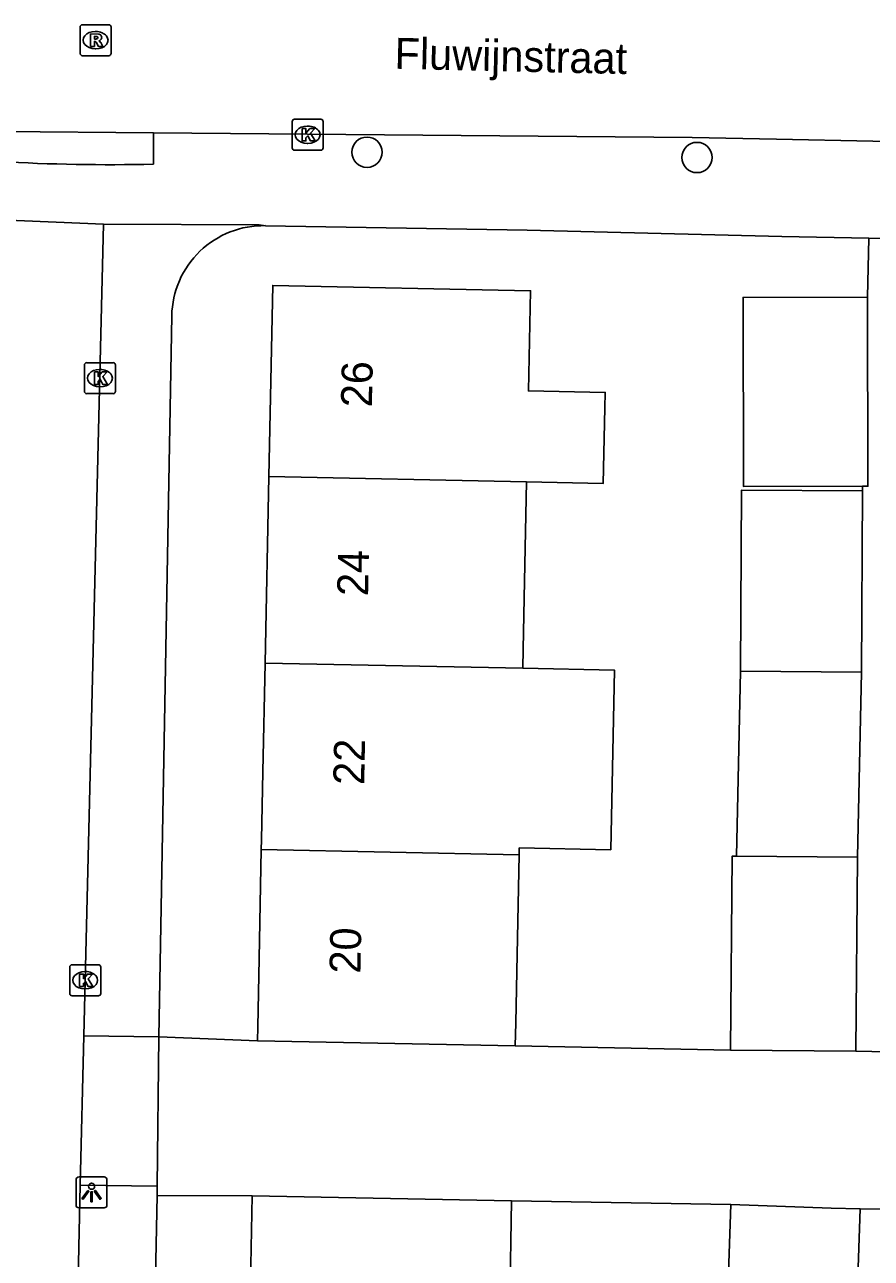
# Model space of a CAD drawing. Extents: x 160026 to 161302, y 384757 to 385701.
# Drawn here: x 160621.17 to 160648.5, y 385098.83 to 385138.64 of the extents above; entities that cross this region are included whole.
import ezdxf

# ---------------------------------------------------------------- set-up
doc = ezdxf.new("R2010")
doc.units = 0
for name, color, linetype in [('IMGEO_Boom', 7, 'Continuous'), ('IMGEO_Kolk', 7, 'Continuous'), ('IMGEO_Lichtpunt', 7, 'Continuous'), ('IMGEO_Muur', 7, 'Continuous'), ('IMGEO_Openbare_ruimte_label', 7, 'Continuous'), ('IMGEO_Pand', 7, 'Continuous'), ('IMGEO_Pand_nummerreeks', 7, 'Continuous'), ('IMGEO_Rijbaan_lokaal_open', 7, 'Continuous'), ('IMGEO_Rioolput', 7, 'Continuous'), ('IMGEO_Voetpad_open', 7, 'Continuous')]:
    doc.layers.add(name, color=color, linetype=linetype)

msp = doc.modelspace()

# ---------------------------------------------------------------- linework, layer by layer
at = {"layer": 'IMGEO_Boom'}
for centre in [(160632.223, 385134.525), (160642.876, 385134.354)]:
    msp.add_circle(centre, 0.489, dxfattribs=at)
at = {"layer": 'IMGEO_Kolk'}
for p, q in [((160629.881, 385135.587), (160630.733, 385135.587)), ((160629.806, 385134.661), (160629.806, 385135.513)), ((160630.294, 385135.367), (160630.319, 385135.367)), ((160630.807, 385135.513), (160630.807, 385134.661)), ((160630.317, 385134.807), (160630.292, 385134.807)), ((160630.733, 385134.587), (160629.881, 385134.587)), ((160623.101, 385126.807), (160623.101, 385127.659)), ((160623.176, 385127.733), (160624.028, 385127.733)), ((160624.102, 385127.659), (160624.102, 385126.807)), ((160623.589, 385127.513), (160623.614, 385127.513)), ((160623.612, 385126.953), (160623.587, 385126.953)), ((160624.028, 385126.733), (160623.176, 385126.733)), ((160622.626, 385107.377), (160622.626, 385108.229)), ((160622.701, 385108.303), (160623.553, 385108.303)), ((160623.114, 385108.083), (160623.139, 385108.083)), ((160623.627, 385108.229), (160623.627, 385107.377)), ((160623.553, 385107.303), (160622.701, 385107.303)), ((160623.137, 385107.523), (160623.112, 385107.523))]:
    msp.add_line(p, q, dxfattribs=at)
for points in [[(160629.881, 385135.587), (160630.733, 385135.587)], [(160629.806, 385134.661), (160629.806, 385135.513)], [(160630.127, 385135.287), (160630.25, 385135.287), (160630.25, 385135.136), (160630.38, 385135.287), (160630.544, 385135.287), (160630.398, 385135.136), (160630.551, 385134.887), (160630.399, 385134.887), (160630.314, 385135.051), (160630.25, 385134.984), (160630.25, 385134.887), (160630.127, 385134.887), (160630.127, 385135.287)], [(160630.807, 385135.513), (160630.807, 385134.661)], [(160630.733, 385134.587), (160629.881, 385134.587)], [(160623.101, 385126.807), (160623.101, 385127.659)], [(160623.176, 385127.733), (160624.028, 385127.733)], [(160624.102, 385127.659), (160624.102, 385126.807)], [(160623.422, 385127.433), (160623.545, 385127.433), (160623.545, 385127.282), (160623.675, 385127.433), (160623.839, 385127.433), (160623.693, 385127.282), (160623.846, 385127.033), (160623.694, 385127.033), (160623.609, 385127.197), (160623.545, 385127.13), (160623.545, 385127.033), (160623.422, 385127.033), (160623.422, 385127.433)], [(160624.028, 385126.733), (160623.176, 385126.733)], [(160622.626, 385107.377), (160622.626, 385108.229)], [(160622.701, 385108.303), (160623.553, 385108.303)], [(160623.627, 385108.229), (160623.627, 385107.377)], [(160622.947, 385108.003), (160623.07, 385108.003), (160623.07, 385107.852), (160623.2, 385108.003), (160623.364, 385108.003), (160623.218, 385107.852), (160623.371, 385107.603), (160623.219, 385107.603), (160623.134, 385107.767), (160623.07, 385107.7), (160623.07, 385107.603), (160622.947, 385107.603), (160622.947, 385108.003)], [(160623.553, 385107.303), (160622.701, 385107.303)]]:
    msp.add_lwpolyline(points, dxfattribs=at)
for centre, start, end in [((160629.883, 385135.511), 91.552, 178.448), ((160629.883, 385135.511), 91.552, 178.448), ((160630.731, 385135.511), 1.552, 88.448), ((160630.731, 385135.511), 1.552, 88.448), ((160629.883, 385134.663), 181.552, 268.448), ((160629.883, 385134.663), 181.552, 268.448), ((160630.731, 385134.663), 271.552, 358.448), ((160630.731, 385134.663), 271.552, 358.448), ((160623.178, 385127.657), 91.552, 178.448), ((160623.178, 385127.657), 91.552, 178.448), ((160624.026, 385127.657), 1.552, 88.448), ((160624.026, 385127.657), 1.552, 88.448), ((160623.178, 385126.809), 181.552, 268.448), ((160623.178, 385126.809), 181.552, 268.448), ((160624.026, 385126.809), 271.552, 358.448), ((160624.026, 385126.809), 271.552, 358.448), ((160622.703, 385108.227), 91.552, 178.448), ((160622.703, 385108.227), 91.552, 178.448), ((160623.551, 385108.227), 1.552, 88.448), ((160623.551, 385108.227), 1.552, 88.448), ((160622.703, 385107.379), 181.552, 268.448), ((160622.703, 385107.379), 181.552, 268.448), ((160623.551, 385107.379), 271.552, 358.448), ((160623.551, 385107.379), 271.552, 358.448)]:
    msp.add_arc(centre, 0.0765, start, end, dxfattribs=at)
for centre, major_axis, ratio, start_param, end_param in [((160630.293, 385135.087), (-0.387, 0.002), 0.722429, 4.712389, 7.853982), ((160630.318, 385135.087), (-0.39, 0.002), 0.717154, 1.570796, 4.712389), ((160623.588, 385127.233), (-0.387, 0.002), 0.722429, 4.712389, 7.853982), ((160623.613, 385127.233), (-0.39, 0.002), 0.717154, 1.570796, 4.712389), ((160623.113, 385107.803), (-0.387, 0.002), 0.722429, 4.712389, 7.853982), ((160623.138, 385107.803), (-0.39, 0.002), 0.717154, 1.570796, 4.712389)]:
    msp.add_ellipse(centre, major_axis=major_axis, ratio=ratio, start_param=start_param, end_param=end_param, dxfattribs=at)
at = {"layer": 'IMGEO_Lichtpunt'}
for p, q in [((160622.832, 385101.359), (160622.832, 385100.552)), ((160622.832, 385101.359), (160622.832, 385100.552)), ((160623.734, 385101.454), (160622.926, 385101.454)), ((160623.734, 385101.454), (160622.926, 385101.454)), ((160623.828, 385100.552), (160623.828, 385101.359)), ((160623.828, 385100.552), (160623.828, 385101.359)), ((160622.926, 385100.458), (160623.734, 385100.458)), ((160622.926, 385100.458), (160623.734, 385100.458))]:
    msp.add_line(p, q, dxfattribs=at)
for points in [[(160623.206, 385101.023), (160623.245, 385100.995), (160623.057, 385100.733), (160623.019, 385100.76), (160623.206, 385101.023)], [(160623.308, 385100.975), (160623.355, 385100.975), (160623.355, 385100.653), (160623.308, 385100.653), (160623.308, 385100.975)], [(160623.418, 385100.995), (160623.456, 385101.022), (160623.643, 385100.76), (160623.604, 385100.732), (160623.418, 385100.995)]]:
    msp.add_lwpolyline(points, dxfattribs=at)
msp.add_circle((160623.331, 385101.157), 0.0994, dxfattribs=at)
for centre, start, end in [((160622.926, 385101.359), 90, 180), ((160622.926, 385101.359), 90, 180), ((160623.734, 385101.359), 0, 90), ((160623.734, 385101.359), 0, 90), ((160622.926, 385100.552), 180, 270), ((160622.926, 385100.552), 180, 270), ((160623.734, 385100.552), 270, 0), ((160623.734, 385100.552), 270, 360)]:
    msp.add_arc(centre, 0.0946, start, end, dxfattribs=at)
at = {"layer": 'IMGEO_Muur'}
for points in [[(160637.393, 385132.013), (160645.612, 385131.808)], [(160637.008, 385105.684), (160643.958, 385105.551)], [(160636.89, 385100.688), (160643.969, 385100.561)]]:
    msp.add_lwpolyline(points, dxfattribs=at)
at = {"layer": 'IMGEO_Pand'}
for points in [[(160629.053, 385124.057), (160629.178, 385130.224), (160637.501, 385130.055), (160637.435, 385126.822), (160639.911, 385126.772), (160639.901, 385126.273), (160639.851, 385123.838), (160637.376, 385123.888)], [(160648.221, 385123.744), (160644.377, 385123.735), (160644.363, 385129.841), (160648.38, 385129.851)], [(160648.38, 385129.851), (160648.394, 385123.744), (160648.221, 385123.744)], [(160628.932, 385118.039), (160629.053, 385124.057)], [(160629.053, 385124.057), (160637.376, 385123.888)], [(160637.376, 385123.888), (160637.312, 385120.683), (160637.267, 385118.482), (160637.255, 385117.87)], [(160644.277, 385117.776), (160644.315, 385123.622), (160648.22, 385123.595)], [(160648.22, 385123.595), (160648.183, 385117.75)], [(160628.81, 385112.021), (160628.816, 385112.333), (160628.861, 385114.534), (160628.932, 385118.039)], [(160637.255, 385117.87), (160628.932, 385118.039)], [(160637.255, 385117.87), (160640.211, 385117.81), (160640.093, 385112.016), (160637.138, 385112.076), (160637.133, 385111.852)], [(160644.277, 385117.776), (160644.151, 385111.807)], [(160648.183, 385117.75), (160644.277, 385117.776)], [(160648.057, 385111.771), (160648.183, 385117.75)], [(160628.685, 385105.853), (160628.694, 385106.304), (160628.739, 385108.504), (160628.81, 385112.021)], [(160628.81, 385112.021), (160637.133, 385111.852)], [(160637.133, 385111.852), (160637.068, 385108.634), (160637.023, 385106.433), (160637.008, 385105.684)], [(160643.958, 385105.551), (160644.014, 385111.808), (160644.151, 385111.807)], [(160644.151, 385111.807), (160648.057, 385111.771)], [(160648.001, 385105.514), (160648.057, 385111.771)], [(160628.685, 385105.853), (160637.008, 385105.684)], [(160643.958, 385105.551), (160648.001, 385105.514)], [(160628.402, 385094.689), (160628.515, 385100.842)], [(160628.515, 385100.842), (160636.89, 385100.688)], [(160636.89, 385100.688), (160636.83, 385097.419), (160640.14, 385097.359), (160640.087, 385094.474)], [(160647.939, 385094.427), (160647.714, 385094.434), (160643.768, 385094.566), (160643.969, 385100.561)], [(160648.14, 385100.422), (160647.203, 385100.453), (160643.969, 385100.561)], [(160648.14, 385100.422), (160647.939, 385094.427)]]:
    msp.add_lwpolyline(points, dxfattribs=at)
at = {"layer": 'IMGEO_Rijbaan_lokaal_open'}
for points in [[(160615.494, 385135.722), (160620.457, 385135.198), (160625.332, 385135.154)], [(160669.714, 385134.443), (160669.265, 385134.453), (160653.281, 385134.781), (160649.701, 385134.854), (160648.556, 385134.877), (160645.444, 385134.941), (160642.715, 385134.997), (160625.332, 385135.154)], [(160617.723, 385128.133), (160617.844, 385132.455), (160623.722, 385132.207)], [(160623.722, 385132.207), (160623.082, 385106.004)], [(160622.965, 385101.188), (160623.082, 385106.004)], [(160625.507, 385105.974), (160625.449, 385101.157)], [(160625.507, 385105.974), (160628.685, 385105.853)], [(160637.008, 385105.684), (160643.958, 385105.551)], [(160648.001, 385105.514), (160649.545, 385105.482)], [(160622.965, 385101.188), (160622.916, 385099.184), (160622.325, 385070.649), (160621.803, 385046.719)], [(160625.449, 385101.157), (160625.445, 385100.857)], [(160628.515, 385100.842), (160625.445, 385100.857)], [(160643.969, 385100.561), (160636.89, 385100.688)], [(160649.595, 385100.412), (160648.14, 385100.422)]]:
    msp.add_lwpolyline(points, dxfattribs=at)
at = {"layer": 'IMGEO_Rioolput'}
for p, q in [((160622.961, 385137.714), (160622.961, 385138.566)), ((160623.036, 385138.64), (160623.888, 385138.64)), ((160623.449, 385138.42), (160623.474, 385138.42)), ((160623.962, 385138.566), (160623.962, 385137.714)), ((160623.888, 385137.64), (160623.036, 385137.64)), ((160623.472, 385137.86), (160623.447, 385137.86))]:
    msp.add_line(p, q, dxfattribs=at)
for points in [[(160622.961, 385137.714), (160622.961, 385138.566)], [(160623.036, 385138.64), (160623.888, 385138.64)], [(160623.55, 385138.338), (160623.298, 385138.34), (160623.298, 385137.94)], [(160623.962, 385138.566), (160623.962, 385137.714)], [(160623.298, 385137.94), (160623.422, 385137.94), (160623.422, 385138.102), (160623.433, 385138.102)], [(160623.476, 385138.259), (160623.422, 385138.259), (160623.422, 385138.178)], [(160623.422, 385138.178), (160623.474, 385138.178)], [(160623.48, 385138.073), (160623.551, 385137.94), (160623.691, 385137.94), (160623.626, 385138.066)], [(160623.888, 385137.64), (160623.036, 385137.64)]]:
    msp.add_lwpolyline(points, dxfattribs=at)
for centre, radius, start, end in [((160623.038, 385138.564), 0.0765, 91.552, 178.448), ((160623.038, 385138.564), 0.0765, 91.552, 178.448), ((160623.549, 385138.228), 0.109, 350.3612, 89.416), ((160623.886, 385138.564), 0.0765, 1.552, 88.448), ((160623.886, 385138.564), 0.0765, 1.552, 88.448), ((160623.432, 385138.049), 0.0533, 26.0293, 88.6989), ((160623.458, 385138.367), 0.19, 274.7715, 282.9687), ((160623.482, 385138.163), 0.0964, 77.0061, 93.1865), ((160623.496, 385138.22), 0.0378, 276.6634, 79.6772), ((160623.547, 385138.228), 0.112, 277.5842, 350.9817), ((160623.531, 385138.013), 0.108, 29.5134, 73.7905), ((160623.038, 385137.716), 0.0765, 181.552, 268.448), ((160623.038, 385137.716), 0.0765, 181.552, 268.448), ((160623.886, 385137.716), 0.0765, 271.552, 358.448), ((160623.886, 385137.716), 0.0765, 271.552, 358.448)]:
    msp.add_arc(centre, radius, start, end, dxfattribs=at)
for centre, major_axis, ratio, start_param, end_param in [((160623.448, 385138.14), (-0.387, 0.002), 0.722429, 4.712389, 7.853982), ((160623.473, 385138.14), (-0.39, 0.002), 0.717154, 1.570796, 4.712389)]:
    msp.add_ellipse(centre, major_axis=major_axis, ratio=ratio, start_param=start_param, end_param=end_param, dxfattribs=at)
at = {"layer": 'IMGEO_Voetpad_open'}
for points in [[(160625.332, 385135.154), (160625.336, 385134.137)], [(160623.722, 385132.207), (160628.745, 385132.176), (160628.945, 385132.154)], [(160628.945, 385132.154), (160637.393, 385132.013), (160645.612, 385131.808), (160648.418, 385131.752)], [(160648.38, 385129.851), (160648.418, 385131.752)], [(160648.418, 385131.752), (160650.068, 385131.719)], [(160625.922, 385129.247), (160625.507, 385105.974)], [(160648.22, 385123.595), (160648.221, 385123.744)], [(160623.082, 385106.004), (160625.507, 385105.974)], [(160625.449, 385101.157), (160622.965, 385101.188)], [(160625.445, 385100.857), (160624.337, 385046.664)]]:
    msp.add_lwpolyline(points, dxfattribs=at)
for centre, radius, start, end in [((160623.944, 385198.237), 64.115, 262.32007, 271.24381), ((160628.882, 385129.194), 2.961, 88.7852, 178.9735)]:
    msp.add_arc(centre, radius, start, end, dxfattribs=at)

# ---------------------------------------------------------------- texts
at = {"layer": 'IMGEO_Openbare_ruimte_label'}
msp.add_text('Fluwijnstraat', height=1, rotation=358.6824, dxfattribs=at).set_placement((160633.104, 385137.219))
at = {"layer": 'IMGEO_Pand_nummerreeks'}
for s, rotation, p in [('26', 88.8428, (160632.38, 385126.285)), ('24', 88.8411, (160632.257, 385120.192)), ('22', 88.8428, (160632.132, 385114.096)), ('20', 88.8411, (160632.01, 385108.01))]:
    msp.add_text(s, height=1, rotation=rotation, dxfattribs=at).set_placement(p)

doc.saveas('drawing.dxf')
